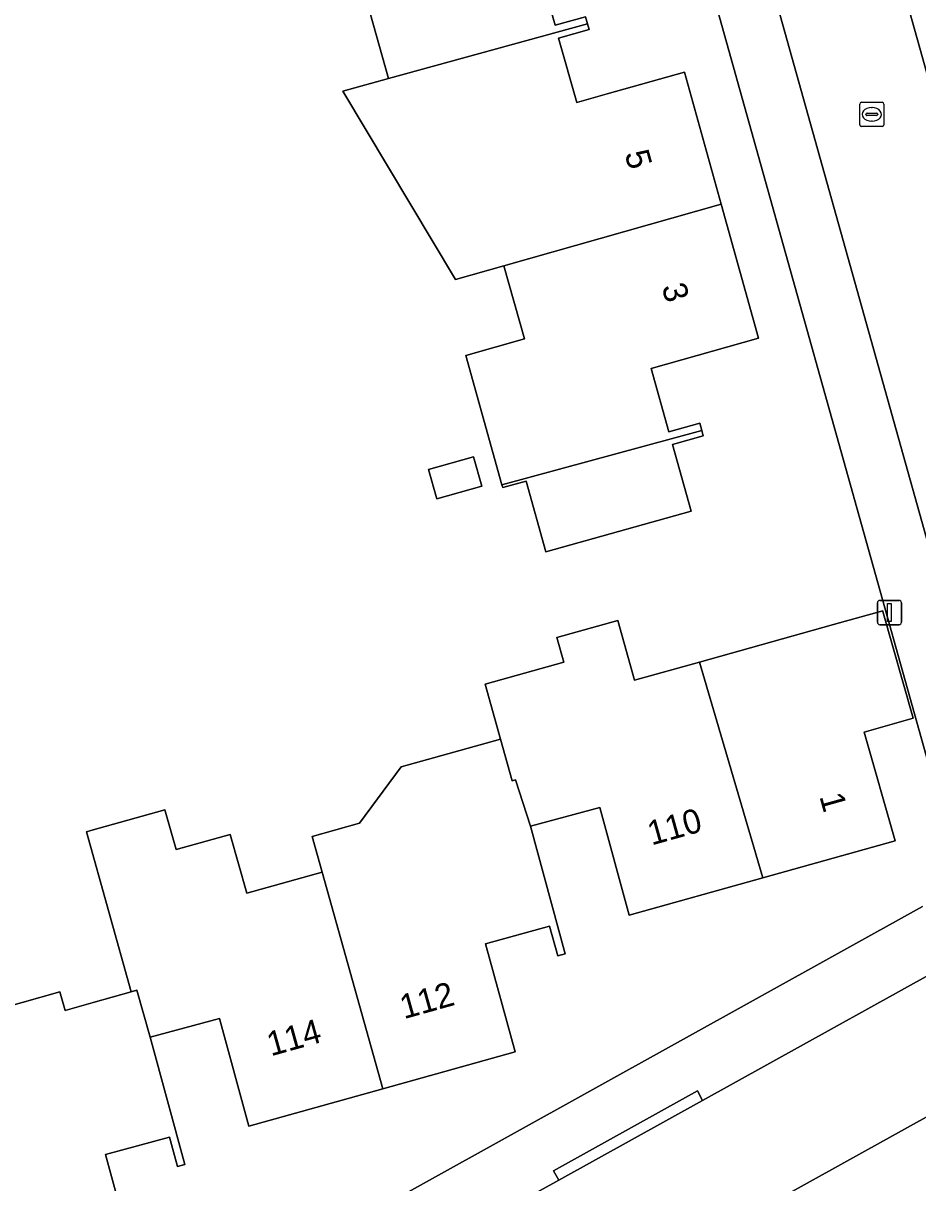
# Model space of a CAD drawing. Extents: x 159626 to 160723, y 388173 to 389416.
# Drawn here: x 160026.77 to 160063.59, y 388417.25 to 388464.98 of the extents above; entities that cross this region are included whole.
import ezdxf

# ---------------------------------------------------------------- set-up
doc = ezdxf.new("R2010")
doc.units = 0
for name, color, linetype in [('IMGEO_Berm_groen', 7, 'Continuous'), ('IMGEO_Erf', 7, 'Continuous'), ('IMGEO_Kolk', 7, 'Continuous'), ('IMGEO_Lichtmast', 7, 'Continuous'), ('IMGEO_Pand', 7, 'Continuous'), ('IMGEO_Pand_nummerreeks', 7, 'Continuous'), ('IMGEO_Rijbaan_lokaal_open', 7, 'Continuous'), ('IMGEO_Voetpad_open', 7, 'Continuous')]:
    doc.layers.add(name, color=color, linetype=linetype)

msp = doc.modelspace()

# ---------------------------------------------------------------- linework, layer by layer
at = {"layer": 'IMGEO_Berm_groen'}
msp.add_lwpolyline([(160050.845, 388408.606), (160066.106, 388417.028), (160065.847, 388417.956), (160067.42, 388418.389), (160066.558, 388421.402), (160043.379, 388408.543), (160040.818, 388407.122), (160011.378, 388390.79), (160012.339, 388387.358)], close=True, dxfattribs=at)
at = {"layer": 'IMGEO_Erf'}
for points in [[(160045.697, 388500), (160042.053, 388513.017), (160037.799, 388510.676), (160018.405, 388500), (160013.883, 388497.511), (160000, 388489.869), (159985.778, 388482.041), (160000, 388431.308), (160009.237, 388398.358), (160063.783, 388428.62)], [(160064.967, 388431.158), (160045.697, 388500)], [(160047.925, 388467.514), (160048.664, 388464.891), (160049.917, 388465.242), (160050.001, 388464.946), (160050.064, 388464.721), (160048.809, 388464.368), (160049.556, 388461.715), (160050.808, 388462.068), (160053.991, 388462.964), (160055.505, 388457.523), (160057.04, 388452.009), (160053.883, 388451.124), (160052.612, 388450.768), (160053.344, 388448.16), (160054.615, 388448.516), (160054.702, 388448.206), (160054.764, 388447.988), (160053.494, 388447.632), (160054.264, 388444.889), (160048.286, 388443.212), (160047.468, 388446.131), (160046.507, 388445.861), (160046.476, 388445.972), (160044.982, 388451.301), (160047.399, 388451.98), (160046.554, 388454.993), (160044.561, 388454.434), (160039.922, 388462.183), (160041.799, 388462.697), (160040.291, 388468.077)], [(160025.155, 388424.233), (160028.275, 388425.106), (160028.488, 388424.344), (160029.65, 388424.67), (160031.212, 388425.107), (160029.369, 388431.694), (160029.553, 388431.745), (160032.6, 388432.599), (160033.06, 388430.96), (160035.288, 388431.584), (160035.966, 388429.164), (160039.07, 388430.033), (160038.659, 388431.5), (160040.606, 388432.046), (160042.322, 388434.362), (160046.421, 388435.51), (160045.788, 388437.769), (160049.02, 388438.674), (160048.735, 388439.69), (160051.246, 388440.392), (160051.935, 388437.931), (160054.612, 388438.68), (160060.13, 388440.225), (160062.152, 388440.791), (160062.159, 388440.766), (160063.406, 388436.368), (160061.387, 388435.791), (160062.656, 388431.317), (160057.209, 388429.793), (160051.713, 388428.256), (160050.498, 388432.699), (160047.648, 388431.92), (160049.08, 388426.675), (160048.771, 388426.589), (160048.438, 388427.805), (160045.8, 388427.084), (160047.014, 388422.64), (160041.569, 388421.119), (160036.054, 388419.579), (160034.843, 388424.015), (160031.996, 388423.239), (160033.425, 388418), (160033.115, 388417.916), (160032.783, 388419.13), (160030.149, 388418.411), (160031.359, 388413.973)]]:
    msp.add_lwpolyline(points, dxfattribs=at)
msp.add_lwpolyline([(160045.305, 388447.131), (160045.645, 388445.918), (160043.792, 388445.398), (160043.451, 388446.612)], close=True, dxfattribs=at)
at = {"layer": 'IMGEO_Kolk'}
for p, q in [((160061.201, 388460.799), (160061.201, 388461.651)), ((160061.276, 388461.725), (160062.128, 388461.725)), ((160062.202, 388461.651), (160062.202, 388460.799)), ((160061.46, 388461.219), (160061.46, 388461.231)), ((160061.898, 388461.182), (160061.5, 388461.182)), ((160061.503, 388461.268), (160061.901, 388461.268)), ((160061.689, 388461.505), (160061.714, 388461.505)), ((160061.944, 388461.231), (160061.944, 388461.219)), ((160062.128, 388460.725), (160061.276, 388460.725)), ((160061.712, 388460.945), (160061.687, 388460.945))]:
    msp.add_line(p, q, dxfattribs=at)
for points in [[(160061.201, 388460.799), (160061.201, 388461.651)], [(160061.276, 388461.725), (160062.128, 388461.725)], [(160062.202, 388461.651), (160062.202, 388460.799)], [(160062.128, 388460.725), (160061.276, 388460.725)]]:
    msp.add_lwpolyline(points, dxfattribs=at)
for centre, radius, start, end in [((160061.278, 388461.649), 0.0765, 91.552, 178.448), ((160061.278, 388461.649), 0.0765, 91.552, 178.448), ((160062.126, 388461.649), 0.0765, 1.552, 88.448), ((160062.126, 388461.649), 0.0765, 1.552, 88.448), ((160061.5, 388461.228), 0.0403, 85.8775, 175.7526), ((160061.497, 388461.218), 0.0366, 178.938, 274.7102), ((160061.901, 388461.225), 0.043, 264.8664, 352.4533), ((160061.905, 388461.23), 0.0386, 1.7309, 96.639), ((160061.278, 388460.801), 0.0765, 181.552, 268.448), ((160061.278, 388460.801), 0.0765, 181.552, 268.448), ((160062.126, 388460.801), 0.0765, 271.552, 358.448), ((160062.126, 388460.801), 0.0765, 271.552, 358.448)]:
    msp.add_arc(centre, radius, start, end, dxfattribs=at)
for centre, major_axis, ratio, start_param, end_param in [((160061.688, 388461.225), (-0.387, 0.002), 0.722429, 4.712389, 7.853982), ((160061.713, 388461.225), (-0.39, 0.002), 0.717154, 1.570796, 4.712389)]:
    msp.add_ellipse(centre, major_axis=major_axis, ratio=ratio, start_param=start_param, end_param=end_param, dxfattribs=at)
at = {"layer": 'IMGEO_Lichtmast'}
for p, q in [((160062.031, 388441.219), (160062.821, 388441.219)), ((160062.821, 388441.219), (160062.031, 388441.219)), ((160061.931, 388440.319), (160061.931, 388441.119)), ((160061.931, 388441.119), (160061.931, 388440.319)), ((160062.921, 388441.119), (160062.921, 388440.319)), ((160062.921, 388440.319), (160062.921, 388441.119)), ((160062.821, 388440.219), (160062.031, 388440.219)), ((160062.031, 388440.219), (160062.821, 388440.219))]:
    msp.add_line(p, q, dxfattribs=at)
msp.add_lwpolyline([(160062.351, 388441.094), (160062.501, 388441.094), (160062.501, 388440.344), (160062.351, 388440.344), (160062.351, 388441.094)], dxfattribs=at)
for centre, start, end in [((160062.031, 388441.119), 90, 180), ((160062.031, 388441.119), 90, 180), ((160062.821, 388441.119), 0, 90), ((160062.821, 388441.119), 360, 90), ((160062.031, 388440.319), 180, 270), ((160062.031, 388440.319), 180, 270), ((160062.821, 388440.319), 270, 0), ((160062.821, 388440.319), 270, 0)]:
    msp.add_arc(centre, 0.1, start, end, dxfattribs=at)
at = {"layer": 'IMGEO_Pand'}
for points in [[(160041.799, 388462.697), (160050.001, 388464.946), (160049.917, 388465.242), (160048.664, 388464.891), (160047.925, 388467.514), (160049.177, 388467.867), (160052.362, 388468.764), (160050.829, 388474.266), (160041.875, 388471.731), (160042.709, 388468.756), (160040.291, 388468.077)], [(160053.991, 388462.964), (160050.808, 388462.068), (160049.556, 388461.715), (160048.809, 388464.368), (160050.064, 388464.721), (160050.001, 388464.946), (160041.799, 388462.697), (160039.922, 388462.183), (160044.561, 388454.434), (160046.554, 388454.993), (160055.505, 388457.523)], [(160055.505, 388457.523), (160046.554, 388454.993), (160047.399, 388451.98), (160044.982, 388451.301), (160046.476, 388445.972), (160054.702, 388448.206), (160054.615, 388448.516), (160053.344, 388448.16), (160052.612, 388450.768), (160053.883, 388451.124), (160057.04, 388452.009)], [(160054.702, 388448.206), (160046.476, 388445.972), (160046.507, 388445.861), (160047.468, 388446.131), (160048.286, 388443.212), (160054.264, 388444.889), (160053.494, 388447.632), (160054.764, 388447.988)], [(160045.645, 388445.918), (160045.305, 388447.131), (160043.451, 388446.612), (160043.792, 388445.398)], [(160061.387, 388435.791), (160063.406, 388436.368), (160062.159, 388440.766), (160062.152, 388440.791), (160060.13, 388440.225), (160054.612, 388438.68), (160057.209, 388429.793), (160062.656, 388431.317)], [(160054.612, 388438.68), (160051.935, 388437.931), (160051.246, 388440.392), (160048.735, 388439.69), (160049.02, 388438.674), (160045.788, 388437.769), (160046.421, 388435.51), (160046.901, 388433.796), (160047.027, 388433.831), (160047.648, 388431.92), (160050.498, 388432.699), (160051.713, 388428.256), (160057.209, 388429.793)], [(160039.07, 388430.033), (160041.569, 388421.119), (160047.014, 388422.64), (160045.8, 388427.084), (160048.438, 388427.805), (160048.771, 388426.589), (160049.08, 388426.675), (160047.648, 388431.92), (160047.027, 388433.831), (160046.901, 388433.796), (160046.421, 388435.51), (160042.322, 388434.362), (160040.606, 388432.046), (160038.659, 388431.5)], [(160039.07, 388430.033), (160035.966, 388429.164), (160035.288, 388431.584), (160033.06, 388430.96), (160032.6, 388432.599), (160029.553, 388431.745), (160029.369, 388431.694), (160031.212, 388425.107), (160031.441, 388425.171), (160031.996, 388423.239), (160034.843, 388424.015), (160036.054, 388419.579), (160041.569, 388421.119)], [(160031.996, 388423.239), (160031.441, 388425.171), (160031.212, 388425.107), (160029.65, 388424.67), (160028.488, 388424.344), (160028.275, 388425.106), (160025.155, 388424.233), (160025.773, 388422.024), (160023.453, 388421.374), (160025.937, 388412.466), (160031.359, 388413.973), (160030.149, 388418.411), (160032.783, 388419.13), (160033.115, 388417.916), (160033.425, 388418)]]:
    msp.add_lwpolyline(points, close=True, dxfattribs=at)
at = {"layer": 'IMGEO_Rijbaan_lokaal_open'}
for points in [[(160055.946, 388491.534), (160050.975, 388490.162), (160064.814, 388440.692), (160069.781, 388442.163)], [(160066.558, 388421.402), (160070.678, 388423.743), (160091.779, 388435.443), (160089.213, 388439.75), (160081.031, 388435.205), (160074.447, 388431.557), (160066.962, 388427.413), (160054.726, 388420.629), (160048.81, 388417.351), (160040.919, 388412.981), (160043.379, 388408.543)]]:
    msp.add_lwpolyline(points, close=True, dxfattribs=at)
at = {"layer": 'IMGEO_Voetpad_open'}
for points in [[(160056.074, 388500), (160051.036, 388517.975), (160048.876, 388516.76), (160053.573, 388500), (160055.014, 388494.859), (160055.946, 388491.534), (160069.781, 388442.163), (160070.546, 388439.435), (160072.262, 388433.311), (160074.428, 388434.513)], [(160048.81, 388417.351), (160054.726, 388420.629), (160054.529, 388421.036), (160048.591, 388417.738)]]:
    msp.add_lwpolyline(points, close=True, dxfattribs=at)
for points in [[(160050.975, 388490.162), (160050.05, 388493.468), (160048.223, 388500), (160044.252, 388514.196), (160041.901, 388513.542), (160042.053, 388513.017), (160045.697, 388500), (160064.967, 388431.158)], [(160064.211, 388428.899), (160067.596, 388430.745), (160065.586, 388437.929), (160064.814, 388440.692), (160050.975, 388490.162)], [(160063.783, 388428.62), (160009.237, 388398.358), (160009.966, 388395.828), (160017.301, 388399.892), (160017.112, 388400.268), (160023.062, 388403.566), (160023.266, 388403.198), (160032.629, 388408.386), (160032.415, 388408.762), (160038.349, 388412.06), (160038.567, 388411.679), (160040.919, 388412.981), (160048.81, 388417.351), (160048.591, 388417.738), (160054.529, 388421.036), (160054.726, 388420.629), (160066.962, 388427.413)]]:
    msp.add_lwpolyline(points, dxfattribs=at)

# ---------------------------------------------------------------- texts
at = {"layer": 'IMGEO_Pand_nummerreeks'}
for s, rotation, p in [('5', 285.5556, (160051.519, 388459.611)), ('3', 285.553, (160053.044, 388454.133)), ('1', 285.6358, (160059.538, 388433.153)), ('110', 15.6246, (160052.633, 388431.129)), ('112', 15.6044, (160042.441, 388423.979)), ('114', 15.6016, (160036.964, 388422.45))]:
    msp.add_text(s, height=1, rotation=rotation, dxfattribs=at).set_placement(p)

doc.saveas('drawing.dxf')
